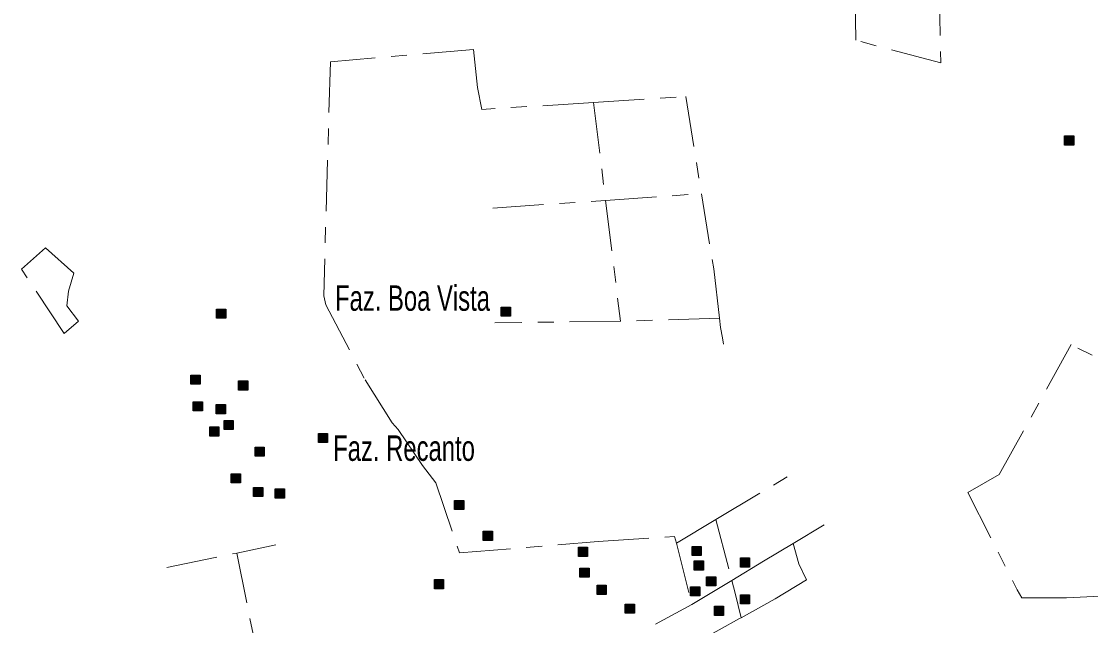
# Model space of a CAD drawing. Extents: x 445.4 to 500, y 8728.7 to 8784.
# Drawn here: x 462.95 to 469.67, y 8768.52 to 8772.32 of the extents above; entities that cross this region are included whole.
import ezdxf

# ---------------------------------------------------------------- set-up
doc = ezdxf.new("R2010")
doc.units = 0
doc.header["$LTSCALE"] = 0.064
doc.linetypes.add('DOT_DASHED', pattern=[7.7, 5, -1.2, 0.3, -1.2])
doc.layers.add('2', color=7, linetype='Continuous', lineweight=25)
doc.layers.add('22', color=7, linetype='DOT_DASHED', lineweight=13)
doc.layers.add('61', color=7, linetype='Continuous')

msp = doc.modelspace()

# ---------------------------------------------------------------- hatches: boundary and pattern name
at = {"layer": '2'}
for points in [[(469.5034, 8771.5992), (469.5614, 8771.5992), (469.5614, 8771.5412), (469.5034, 8771.5412)], [(464.1735, 8770.51), (464.2315, 8770.51), (464.2315, 8770.452), (464.1735, 8770.452)], [(465.9634, 8770.5226), (466.0214, 8770.5226), (466.0214, 8770.4646), (465.9634, 8770.4646)], [(464.0131, 8770.0953), (464.0711, 8770.0953), (464.0711, 8770.0373), (464.0131, 8770.0373)], [(464.3118, 8770.059), (464.3698, 8770.059), (464.3698, 8770.001), (464.3118, 8770.001)], [(464.0267, 8769.9278), (464.0847, 8769.9278), (464.0847, 8769.8698), (464.0267, 8769.8698)], [(464.1715, 8769.9096), (464.2295, 8769.9096), (464.2295, 8769.8516), (464.1715, 8769.8516)], [(464.2213, 8769.81), (464.2793, 8769.81), (464.2793, 8769.752), (464.2213, 8769.752)], [(464.1308, 8769.7693), (464.1888, 8769.7693), (464.1888, 8769.7113), (464.1308, 8769.7113)], [(464.8141, 8769.7285), (464.8721, 8769.7285), (464.8721, 8769.6705), (464.8141, 8769.6705)], [(464.4158, 8769.6425), (464.4738, 8769.6425), (464.4738, 8769.5845), (464.4158, 8769.5845)], [(464.2665, 8769.475), (464.3245, 8769.475), (464.3245, 8769.417), (464.2665, 8769.417)], [(464.4068, 8769.389), (464.4648, 8769.389), (464.4648, 8769.331), (464.4068, 8769.331)], [(464.5426, 8769.3799), (464.6006, 8769.3799), (464.6006, 8769.3219), (464.5426, 8769.3219)], [(465.6693, 8769.3075), (465.7273, 8769.3075), (465.7273, 8769.2495), (465.6693, 8769.2495)], [(465.8503, 8769.1128), (465.9083, 8769.1128), (465.9083, 8769.0548), (465.8503, 8769.0548)], [(466.4476, 8769.0132), (466.5056, 8769.0132), (466.5056, 8768.9552), (466.4476, 8768.9552)], [(467.1625, 8769.0177), (467.2205, 8769.0177), (467.2205, 8768.9597), (467.1625, 8768.9597)], [(467.4657, 8768.9453), (467.5237, 8768.9453), (467.5237, 8768.8873), (467.4657, 8768.8873)], [(466.4566, 8768.8819), (466.5146, 8768.8819), (466.5146, 8768.8239), (466.4566, 8768.8239)], [(467.1761, 8768.9272), (467.2341, 8768.9272), (467.2341, 8768.8692), (467.1761, 8768.8692)], [(465.5426, 8768.8095), (465.6006, 8768.8095), (465.6006, 8768.7515), (465.5426, 8768.7515)], [(467.253, 8768.8276), (467.311, 8768.8276), (467.311, 8768.7696), (467.253, 8768.7696)], [(466.5652, 8768.7733), (466.6232, 8768.7733), (466.6232, 8768.7153), (466.5652, 8768.7153)], [(467.1535, 8768.7642), (467.2115, 8768.7642), (467.2115, 8768.7062), (467.1535, 8768.7062)], [(467.4657, 8768.7144), (467.5237, 8768.7144), (467.5237, 8768.6564), (467.4657, 8768.6564)], [(466.7417, 8768.6555), (466.7997, 8768.6555), (466.7997, 8768.5975), (466.7417, 8768.5975)], [(467.3028, 8768.642), (467.3608, 8768.642), (467.3608, 8768.584), (467.3028, 8768.584)]]:
    msp.add_hatch(color=256, dxfattribs=at).paths.add_polyline_path(points)

# ---------------------------------------------------------------- linework, layer by layer
for points in [[(469.5034, 8771.5992), (469.5614, 8771.5992), (469.5614, 8771.5412), (469.5034, 8771.5412)], [(464.1735, 8770.51), (464.2315, 8770.51), (464.2315, 8770.452), (464.1735, 8770.452)], [(465.9634, 8770.5226), (466.0214, 8770.5226), (466.0214, 8770.4646), (465.9634, 8770.4646)], [(464.0131, 8770.0953), (464.0711, 8770.0953), (464.0711, 8770.0373), (464.0131, 8770.0373)], [(464.3118, 8770.059), (464.3698, 8770.059), (464.3698, 8770.001), (464.3118, 8770.001)], [(464.0267, 8769.9278), (464.0847, 8769.9278), (464.0847, 8769.8698), (464.0267, 8769.8698)], [(464.1715, 8769.9096), (464.2295, 8769.9096), (464.2295, 8769.8516), (464.1715, 8769.8516)], [(464.2213, 8769.81), (464.2793, 8769.81), (464.2793, 8769.752), (464.2213, 8769.752)], [(464.1308, 8769.7693), (464.1888, 8769.7693), (464.1888, 8769.7113), (464.1308, 8769.7113)], [(464.8141, 8769.7285), (464.8721, 8769.7285), (464.8721, 8769.6705), (464.8141, 8769.6705)], [(464.4158, 8769.6425), (464.4738, 8769.6425), (464.4738, 8769.5845), (464.4158, 8769.5845)], [(464.2665, 8769.475), (464.3245, 8769.475), (464.3245, 8769.417), (464.2665, 8769.417)], [(464.4068, 8769.389), (464.4648, 8769.389), (464.4648, 8769.331), (464.4068, 8769.331)], [(464.5426, 8769.3799), (464.6006, 8769.3799), (464.6006, 8769.3219), (464.5426, 8769.3219)], [(465.6693, 8769.3075), (465.7273, 8769.3075), (465.7273, 8769.2495), (465.6693, 8769.2495)], [(465.8503, 8769.1128), (465.9083, 8769.1128), (465.9083, 8769.0548), (465.8503, 8769.0548)], [(466.4476, 8769.0132), (466.5056, 8769.0132), (466.5056, 8768.9552), (466.4476, 8768.9552)], [(467.1625, 8769.0177), (467.2205, 8769.0177), (467.2205, 8768.9597), (467.1625, 8768.9597)], [(467.4657, 8768.9453), (467.5237, 8768.9453), (467.5237, 8768.8873), (467.4657, 8768.8873)], [(466.4566, 8768.8819), (466.5146, 8768.8819), (466.5146, 8768.8239), (466.4566, 8768.8239)], [(467.1761, 8768.9272), (467.2341, 8768.9272), (467.2341, 8768.8692), (467.1761, 8768.8692)], [(465.5426, 8768.8095), (465.6006, 8768.8095), (465.6006, 8768.7515), (465.5426, 8768.7515)], [(467.253, 8768.8276), (467.311, 8768.8276), (467.311, 8768.7696), (467.253, 8768.7696)], [(466.5652, 8768.7733), (466.6232, 8768.7733), (466.6232, 8768.7153), (466.5652, 8768.7153)], [(467.1535, 8768.7642), (467.2115, 8768.7642), (467.2115, 8768.7062), (467.1535, 8768.7062)], [(467.4657, 8768.7144), (467.5237, 8768.7144), (467.5237, 8768.6564), (467.4657, 8768.6564)], [(466.7417, 8768.6555), (466.7997, 8768.6555), (466.7997, 8768.5975), (466.7417, 8768.5975)], [(467.3028, 8768.642), (467.3608, 8768.642), (467.3608, 8768.584), (467.3028, 8768.584)]]:
    msp.add_lwpolyline(points, close=True, dxfattribs=at)
at = {"layer": '22'}
for p, q in [((466.543, 8771.8086), (465.8414, 8771.7656)), ((466.7125, 8770.434), (465.9221, 8770.4235)), ((467.3337, 8770.4524), (466.7125, 8770.434)), ((467.3126, 8769.1876), (467.4117, 8768.8036)), ((467.0635, 8769.0387), (467.1613, 8768.6518))]:
    msp.add_line(p, q, dxfattribs=at)
for points in [[(468.1487, 8774.2162), (468.5722, 8774.2217), (468.5871, 8773.7596), (468.5973, 8773.3897), (468.6085, 8773.0006), (468.7171, 8772.9755), (468.7144, 8772.5498), (468.7255, 8772.0581), (468.1905, 8772.2001), (468.1849, 8772.7177), (468.1571, 8773.8284)], [(462.9474, 8770.7606), (463.098, 8770.8957), (463.2767, 8770.7364), (463.2428, 8770.6218), (463.2331, 8770.5305), (463.3057, 8770.4344), (463.217, 8770.3561)]]:
    msp.add_lwpolyline(points, close=True, dxfattribs=at)
for points in [[(465.8414, 8771.7656), (465.8138, 8771.9028), (465.789, 8772.1422), (464.8895, 8772.0655), (464.8472, 8770.5932), (464.8613, 8770.5369), (465.1082, 8770.0649), (465.2766, 8769.7958), (465.3162, 8769.7523), (465.4689, 8769.5265), (465.5519, 8769.4176), (465.7017, 8768.9771)], [(470.3799, 8772.1367), (470.3634, 8771.2766), (470.3704, 8771.0653), (470.0742, 8770.0861), (470.0522, 8770.0328), (469.5444, 8770.2864), (469.0929, 8769.4693), (468.8954, 8769.3566), (469.2058, 8768.7438), (469.234, 8768.6944), (469.5161, 8768.6944), (470.1227, 8768.7226), (470.3102, 8768.7261)], [(466.543, 8771.8086), (467.1221, 8771.8472), (467.2215, 8771.2356)], [(466.543, 8771.8086), (466.6188, 8771.1938), (466.7125, 8770.434)], [(465.9094, 8771.1447), (466.6188, 8771.1938), (467.2215, 8771.2356)], [(467.2215, 8771.2356), (467.2984, 8770.7623), (467.3337, 8770.4524), (467.3326, 8770.4524)], [(467.3337, 8770.4524), (467.3416, 8770.3939), (467.3539, 8770.3285), (467.3599, 8770.2885)], [(467.0635, 8769.0387), (467.3126, 8769.1876), (467.8005, 8769.4792)], [(467.4117, 8768.8036), (467.6105, 8768.9242), (467.7968, 8769.0361), (467.9922, 8769.1535)], [(465.7017, 8768.9771), (466.5716, 8769.0484), (467.0529, 8769.0805), (467.0635, 8769.0387)], [(463.8622, 8768.8863), (464.3004, 8768.976), (464.5463, 8769.0273)], [(467.7968, 8769.0361), (467.8334, 8768.9084), (467.8815, 8768.8083), (467.6849, 8768.6881), (467.4709, 8768.5698)], [(464.3004, 8768.976), (464.434, 8768.3125), (464.434, 8768.3052), (464.3274, 8768.3125), (464.2686, 8767.839), (464.1532, 8767.8367), (464.064, 8767.9359), (463.9979, 8767.9266), (464.0082, 8767.8814)], [(466.9328, 8768.5289), (467.1613, 8768.6518), (467.4117, 8768.8036)], [(467.4117, 8768.8036), (467.4322, 8768.7241), (467.4709, 8768.5698)], [(467.4709, 8768.5698), (467.4603, 8768.5639), (467.2053, 8768.4219)]]:
    msp.add_lwpolyline(points, dxfattribs=at)

# ---------------------------------------------------------------- texts
at = {"layer": '61', "width": 0.7}
for s, p in [('Faz. Boa Vista', (464.9184, 8770.4994)), ('Faz. Recanto', (464.9069, 8769.5557))]:
    msp.add_text(s, height=0.16, dxfattribs=at).set_placement(p)

doc.saveas('drawing.dxf')
